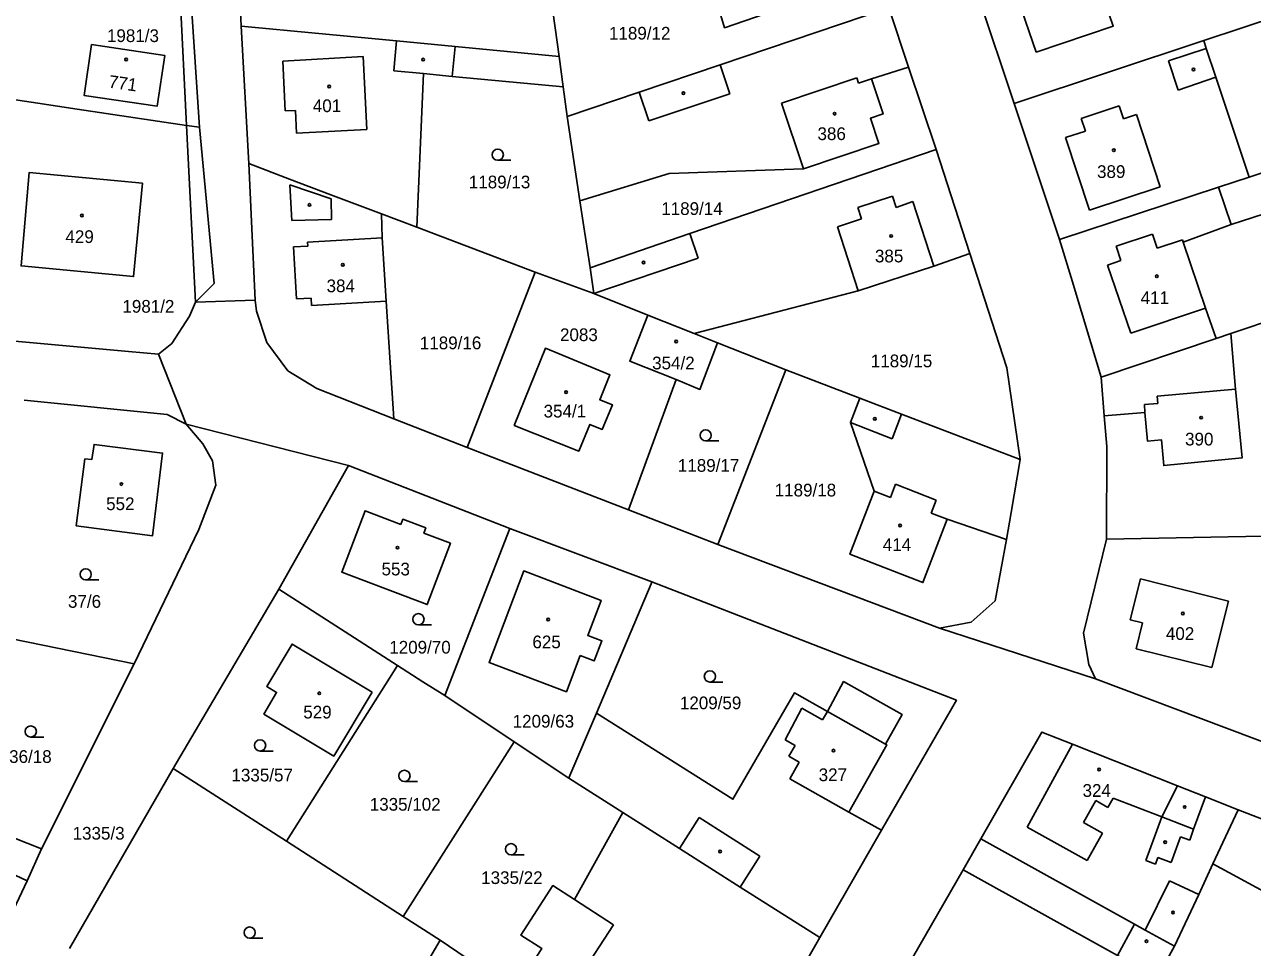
# Model space of a CAD drawing. Extents: x -794765 to -785424, y -1118958 to -1108731.
# Drawn here: x -788003.9 to -787839.7, y -1116633.1 to -1116509.6 of the extents above; entities that cross this region are included whole.
import ezdxf

# ---------------------------------------------------------------- set-up
doc = ezdxf.new("R2010")
doc.units = 0
for name, color, linetype in [('Level 66', 7, 'Continuous'), ('Level 75', 7, 'Continuous'), ('Level 76', 7, 'Continuous'), ('Level 77', 7, 'Continuous'), ('Level 79', 7, 'Continuous')]:
    doc.layers.add(name, color=color, linetype=linetype)

msp = doc.modelspace()

# ---------------------------------------------------------------- linework, layer by layer
at = {"layer": 'Level 66'}
for p, q in [((-787940.61, -1116527.79), (-787938.86, -1116527.79)), ((-787912.81, -1116565.33), (-787911.06, -1116565.33)), ((-787995.71, -1116583.92), (-787993.96, -1116583.92)), ((-787951.22, -1116589.92), (-787949.47, -1116589.92)), ((-787912.25, -1116597.58), (-787910.5, -1116597.58)), ((-788003.06, -1116604.94), (-788001.31, -1116604.94)), ((-787972.39, -1116606.81), (-787970.64, -1116606.81)), ((-787953.09, -1116610.87), (-787951.34, -1116610.87)), ((-787938.84, -1116620.68), (-787937.09, -1116620.68)), ((-787973.79, -1116631.83), (-787972.04, -1116631.83))]:
    msp.add_line(p, q, dxfattribs=at)
for centre in [(-787940.61, -1116527.04), (-787912.81, -1116564.58), (-787995.71, -1116583.17), (-787951.22, -1116589.17), (-787912.25, -1116596.83), (-788003.06, -1116604.19), (-787972.39, -1116606.06), (-787953.09, -1116610.12), (-787938.84, -1116619.93), (-787973.79, -1116631.08)]:
    msp.add_circle(centre, 0.75, dxfattribs=at)
at = {"layer": 'Level 75'}
for p, q in [((-787974.92, -1116509.84), (-787975.8, -1116491.79)), ((-787983.56, -1116496.62), (-787982.24, -1116523.12)), ((-787982.29, -1116496.67), (-787980.49, -1116523.34)), ((-787932.42, -1116513.91), (-787934.08, -1116501.81)), ((-787871.58, -1116520.21), (-787877.62, -1116502.03)), ((-787846.22, -1116511.77), (-787824.68, -1116504.6)), ((-787888.34, -1116507.4), (-787885.67, -1116515.34)), ((-787973.9, -1116528.23), (-787974.92, -1116509.84)), ((-787846.22, -1116511.77), (-787871.58, -1116520.21)), ((-787931.86, -1116517.97), (-787932.42, -1116513.91)), ((-787885.67, -1116515.34), (-787881.97, -1116526.33)), ((-787931.86, -1116517.97), (-787931.32, -1116521.94)), ((-787865.48, -1116538.38), (-787871.58, -1116520.21)), ((-787980.49, -1116523.34), (-787982.24, -1116523.12)), ((-787982.24, -1116523.12), (-787981.02, -1116546.75)), ((-787931.32, -1116521.94), (-787929.62, -1116533.22)), ((-787881.97, -1116526.33), (-787877.47, -1116540.24)), ((-787835.52, -1116528.5), (-787840.15, -1116530.03)), ((-787928.27, -1116542.15), (-787929.62, -1116533.22)), ((-787956.15, -1116534.95), (-787951.43, -1116536.74)), ((-787951.43, -1116536.74), (-787935.6, -1116542.73)), ((-787944.71, -1116566.22), (-787935.6, -1116542.73)), ((-787935.6, -1116542.73), (-787927.75, -1116545.62)), ((-787928.27, -1116542.15), (-787927.75, -1116545.62)), ((-787927.75, -1116545.62), (-787920.53, -1116548.49)), ((-787981.02, -1116546.75), (-787973.07, -1116546.49)), ((-787920.53, -1116548.49), (-787914.33, -1116550.96)), ((-787842.6, -1116550.95), (-787834.94, -1116548.37)), ((-787914.33, -1116550.96), (-787911.21, -1116552.2)), ((-787842.6, -1116550.95), (-787844.57, -1116551.62)), ((-787911.21, -1116552.2), (-787902.11, -1116555.81)), ((-787844.57, -1116551.62), (-787859.93, -1116556.81)), ((-787982.26, -1116563.06), (-787985.96, -1116553.71)), ((-787911.19, -1116579.17), (-787902.11, -1116555.81)), ((-787902.11, -1116555.81), (-787892.21, -1116559.59)), ((-787916.77, -1116557.11), (-787923.15, -1116574.55)), ((-787859.51, -1116561.95), (-787859.93, -1116556.81)), ((-787954.53, -1116562.36), (-787944.71, -1116566.22)), ((-787960.56, -1116568.61), (-787982.26, -1116563.06)), ((-787923.15, -1116574.55), (-787944.71, -1116566.22)), ((-787969.89, -1116585.16), (-787960.56, -1116568.61)), ((-787939.02, -1116577.02), (-787960.56, -1116568.61)), ((-787923.15, -1116574.55), (-787911.19, -1116579.17)), ((-787939.02, -1116577.02), (-787947.71, -1116599.38)), ((-787920, -1116584.17), (-787939.02, -1116577.02)), ((-787830.33, -1116577.93), (-787859.23, -1116578.48)), ((-787911.19, -1116579.17), (-787881.53, -1116590.39)), ((-787984.03, -1116609.16), (-787969.89, -1116585.16)), ((-787969.89, -1116585.16), (-787954, -1116595.36)), ((-787881.53, -1116590.39), (-787860.7, -1116597.13)), ((-787989.23, -1116595.12), (-788005.61, -1116591.81)), ((-787989.23, -1116595.12), (-788001.64, -1116619.89)), ((-787968.86, -1116618.85), (-787954, -1116595.36)), ((-787860.7, -1116597.13), (-787835.9, -1116606.5)), ((-787947.71, -1116599.38), (-787938.43, -1116605.57)), ((-787938.43, -1116605.57), (-787953.27, -1116628.92)), ((-787938.43, -1116605.57), (-787931.12, -1116610.45)), ((-787997.89, -1116633.23), (-787984.03, -1116609.16)), ((-787968.86, -1116618.85), (-787984.03, -1116609.16)), ((-787931.12, -1116610.45), (-787923.88, -1116615.04)), ((-788001.64, -1116619.89), (-788017.25, -1116613.7)), ((-787844.98, -1116621.89), (-787841.59, -1116614.67)), ((-787813.81, -1116625.56), (-787841.59, -1116614.67)), ((-787897.56, -1116631.75), (-787889.29, -1116617.39)), ((-787953.27, -1116628.92), (-787968.86, -1116618.85)), ((-787876.01, -1116618.54), (-787878.39, -1116622.68)), ((-787878.39, -1116622.68), (-787886.01, -1116635.93)), ((-787844.98, -1116621.89), (-787826.02, -1116632.17)), ((-787948.33, -1116632.12), (-787953.27, -1116628.92)), ((-787948.33, -1116632.12), (-787962.37, -1116656.23)), ((-787938.37, -1116638.83), (-787948.33, -1116632.12)), ((-787911.59, -1116656.17), (-787897.56, -1116631.75))]:
    msp.add_line(p, q, dxfattribs=at)
for points in [[(-787914.72, -1116495.2), (-787910.28, -1116510.06), (-787904.84, -1116508.21), (-787894.73, -1116504.77), (-787897.68, -1116495.95), (-787892.7, -1116494.34)], [(-787868.63, -1116513.34), (-787858.31, -1116509.84), (-787861.66, -1116500.05), (-787871.97, -1116503.58), (-787868.63, -1116513.34)], [(-787888.34, -1116507.4), (-787910.89, -1116515.03), (-787921.71, -1116518.69), (-787931.32, -1116521.94)], [(-787932.42, -1116513.91), (-787946.31, -1116512.58), (-787954.15, -1116511.83), (-787974.92, -1116509.84)], [(-787994.92, -1116512.3), (-787985.15, -1116513.75), (-787986.16, -1116520.55), (-787995.93, -1116519.1), (-787994.92, -1116512.3)], [(-787840.15, -1116530.03), (-787844.58, -1116516.69), (-787845.87, -1116512.82), (-787846.22, -1116511.77)], [(-787951.43, -1116536.74), (-787950.53, -1116516.19), (-787946.7, -1116516.56), (-787931.86, -1116517.97)], [(-787929.62, -1116533.22), (-787917.69, -1116529.54), (-787899.72, -1116528.94), (-787889.65, -1116525.54), (-787890.79, -1116522.16), (-787889.09, -1116521.59), (-787890.65, -1116516.89), (-787885.67, -1116515.34)], [(-787982.24, -1116523.12), (-787996.84, -1116520.93), (-788002.12, -1116520.14), (-788022.11, -1116517.15)], [(-787980.49, -1116523.34), (-787978.53, -1116544.25), (-787981.02, -1116546.75)], [(-787881.97, -1116526.33), (-787914.94, -1116537.59), (-787928.27, -1116542.15)], [(-787988.13, -1116530.85), (-788003.29, -1116529.42), (-788004.34, -1116541.92), (-787989.3, -1116543.34), (-787988.13, -1116530.85)], [(-787973.07, -1116546.49), (-787973.55, -1116535.97), (-787973.9, -1116528.23)], [(-787956.15, -1116534.95), (-787962.92, -1116532.39), (-787968.46, -1116530.29), (-787973.9, -1116528.23)], [(-787844.57, -1116551.62), (-787845.98, -1116547.55), (-787848.96, -1116538.74), (-787842.56, -1116536.39), (-787833.85, -1116533.56), (-787835.52, -1116528.5)], [(-787865.48, -1116538.38), (-787844.22, -1116531.37), (-787840.15, -1116530.03)], [(-787954.53, -1116562.36), (-787955.54, -1116546.64), (-787956.09, -1116538.17), (-787956.15, -1116534.95)], [(-787859.93, -1116556.81), (-787863.95, -1116543.45), (-787865.48, -1116538.38)], [(-787914.33, -1116550.96), (-787892.4, -1116545.24), (-787882.29, -1116541.95), (-787877.47, -1116540.24)], [(-787877.47, -1116540.24), (-787872.53, -1116555.53), (-787870.78, -1116567.79)], [(-787985.96, -1116553.71), (-787984.18, -1116552.29), (-787981.85, -1116548.63), (-787981.02, -1116546.75)], [(-787973.07, -1116546.49), (-787972.87, -1116547.95), (-787971.48, -1116552.17), (-787968.67, -1116555.95), (-787964.82, -1116558.31), (-787954.53, -1116562.36)], [(-787920.53, -1116548.49), (-787922.97, -1116554.65), (-787916.77, -1116557.11)], [(-788025.28, -1116550.14), (-787989.97, -1116553.34), (-787985.96, -1116553.71)], [(-787859.51, -1116561.95), (-787854.09, -1116561.51), (-787853.73, -1116565.37), (-787851.85, -1116565.19), (-787851.56, -1116568.63), (-787841.09, -1116567.59), (-787841.96, -1116558.39), (-787842.6, -1116550.95)], [(-787911.21, -1116552.2), (-787913.57, -1116558.43), (-787916.77, -1116557.11)], [(-787938.41, -1116563.28), (-787929.75, -1116566.68), (-787928.3, -1116563.11), (-787926.63, -1116563.78), (-787925.27, -1116560.49), (-787926.97, -1116559.81), (-787925.61, -1116556.49), (-787934.24, -1116552.93), (-787938.41, -1116563.28)], [(-787982.26, -1116563.06), (-787984.82, -1116561.8), (-788003.96, -1116559.88)], [(-787892.21, -1116559.59), (-787893.45, -1116562.84), (-787890.26, -1116572.06), (-787893.52, -1116580.48), (-787883.77, -1116584.28), (-787880.54, -1116575.79), (-787872.6, -1116578.5)], [(-787870.78, -1116567.79), (-787886.61, -1116561.73), (-787892.21, -1116559.59)], [(-787859.23, -1116578.48), (-787859.18, -1116566.07), (-787859.51, -1116561.95)], [(-787982.26, -1116563.06), (-787980.05, -1116565.7), (-787978.76, -1116567.98), (-787978.32, -1116571.24), (-787980.57, -1116577.19), (-787989.23, -1116595.12)], [(-787995.84, -1116567.71), (-787996.97, -1116576.67), (-787986.76, -1116578), (-787985.44, -1116566.95), (-787994.6, -1116565.78), (-787994.9, -1116567.83), (-787995.84, -1116567.71)], [(-787870.78, -1116567.79), (-787871.94, -1116574.9), (-787872.6, -1116578.5)], [(-787953.56, -1116576.49), (-787958.35, -1116574.66), (-787961.47, -1116582.89), (-787950.05, -1116587.21), (-787946.95, -1116579), (-787950.49, -1116577.66), (-787950.23, -1116576.95), (-787953.3, -1116575.79), (-787953.56, -1116576.49)], [(-787872.6, -1116578.5), (-787874.09, -1116586.7), (-787877.32, -1116589.55), (-787881.53, -1116590.39)], [(-787860.7, -1116597.13), (-787861.56, -1116595.22), (-787862.27, -1116591.02), (-787859.23, -1116578.48)], [(-787929.59, -1116594.03), (-787927.71, -1116594.75), (-787926.69, -1116592.07), (-787928.58, -1116591.35), (-787926.79, -1116586.66), (-787937.14, -1116582.72), (-787941.77, -1116594.97), (-787931.44, -1116598.87), (-787929.59, -1116594.03)], [(-787920, -1116584.17), (-787920.11, -1116584.43), (-787927.43, -1116601.74)], [(-787889.29, -1116617.39), (-787879.29, -1116600.01), (-787920, -1116584.17)], [(-787957.4, -1116598.93), (-787968.11, -1116592.5), (-787971.5, -1116598.17), (-787970.19, -1116598.96), (-787971.89, -1116601.87), (-787962.55, -1116607.48), (-787957.4, -1116598.93)], [(-787954, -1116595.36), (-787950.64, -1116597.56), (-787947.71, -1116599.38)], [(-787889.29, -1116617.39), (-787893.65, -1116614.96), (-787888.58, -1116605.99), (-787888.76, -1116605.89), (-787886.52, -1116601.93), (-787894.36, -1116597.51), (-787896.53, -1116601.53), (-787900.94, -1116599.04), (-787909.17, -1116613.25), (-787927.43, -1116601.74)], [(-787927.43, -1116601.74), (-787930.96, -1116610.08), (-787931.12, -1116610.45)], [(-787841.59, -1116614.67), (-787845.99, -1116612.92), (-787849.72, -1116611.45), (-787863.76, -1116605.89), (-787867.87, -1116604.26), (-787876.01, -1116618.54)], [(-787923.88, -1116615.04), (-787930.37, -1116626.64), (-787933.23, -1116624.79), (-787937.54, -1116631.43), (-787934.71, -1116633.23), (-787938.37, -1116638.83)], [(-787897.56, -1116631.75), (-787908.2, -1116624.99), (-787916.31, -1116619.84), (-787923.88, -1116615.04)], [(-788013.35, -1116644.86), (-788006.1, -1116629.57), (-788003.53, -1116624.17), (-788001.64, -1116619.89)], [(-787876.01, -1116618.54), (-787855.47, -1116629.95), (-787854.03, -1116630.75), (-787850.12, -1116632.92)], [(-787878.39, -1116622.68), (-787857.74, -1116634.16), (-787852.44, -1116637.11), (-787850.12, -1116632.92)], [(-787850.12, -1116632.92), (-787846.89, -1116625.99), (-787844.98, -1116621.89)]]:
    msp.add_lwpolyline(points, dxfattribs=at)
at = {"layer": 'Level 77'}
for p, q in [((-787954.53, -1116515.81), (-787954.15, -1116511.83)), ((-787946.31, -1116512.58), (-787946.7, -1116516.56)), ((-787850.92, -1116514.5), (-787845.87, -1116512.82)), ((-787969.33, -1116514.53), (-787958.61, -1116513.92)), ((-787969.06, -1116521.17), (-787969.33, -1116514.53)), ((-787958.61, -1116513.92), (-787958.12, -1116523.69)), ((-787849.62, -1116518.41), (-787850.92, -1116514.5)), ((-787950.53, -1116516.19), (-787954.53, -1116515.81)), ((-787910.89, -1116515.03), (-787909.59, -1116518.88)), ((-787892.6, -1116516.76), (-787902.65, -1116520.13)), ((-787892.37, -1116517.47), (-787892.6, -1116516.76)), ((-787890.65, -1116516.89), (-787892.37, -1116517.47)), ((-787844.58, -1116516.69), (-787849.62, -1116518.41)), ((-787920.41, -1116522.53), (-787921.71, -1116518.69)), ((-787909.59, -1116518.88), (-787920.41, -1116522.53)), ((-787967.64, -1116521.12), (-787969.06, -1116521.17)), ((-787967.52, -1116524.14), (-787967.64, -1116521.12)), ((-787902.65, -1116520.13), (-787899.72, -1116528.94)), ((-787862.59, -1116522.19), (-787857.5, -1116520.51)), ((-787857.5, -1116520.51), (-787856.94, -1116522.22)), ((-787862.03, -1116523.9), (-787862.59, -1116522.19)), ((-787856.94, -1116522.22), (-787855.22, -1116521.65)), ((-787855.22, -1116521.65), (-787852.02, -1116531.32)), ((-787958.12, -1116523.69), (-787967.52, -1116524.14)), ((-787864.69, -1116524.75), (-787862.03, -1116523.9)), ((-787861.48, -1116534.46), (-787864.69, -1116524.75)), ((-787968.42, -1116531.06), (-787962.91, -1116532.93)), ((-787968.13, -1116535.82), (-787968.42, -1116531.06)), ((-787852.02, -1116531.32), (-787861.48, -1116534.46)), ((-787844.22, -1116531.37), (-787842.56, -1116536.39)), ((-787962.91, -1116532.93), (-787962.83, -1116535.69)), ((-787887.84, -1116532.58), (-787892.45, -1116534.11)), ((-787887.34, -1116534.1), (-787887.84, -1116532.58)), ((-787892.45, -1116534.11), (-787891.96, -1116535.6)), ((-787885.13, -1116533.32), (-787887.34, -1116534.1)), ((-787882.29, -1116541.95), (-787885.13, -1116533.32)), ((-787968.13, -1116535.82), (-787962.83, -1116535.69)), ((-787891.96, -1116535.6), (-787895.18, -1116536.69)), ((-787914.94, -1116537.59), (-787913.82, -1116540.86)), ((-787895.18, -1116536.69), (-787892.4, -1116545.24)), ((-787853.06, -1116537.65), (-787857.93, -1116539.28)), ((-787852.43, -1116539.55), (-787853.06, -1116537.65)), ((-787967.91, -1116539.36), (-787966.02, -1116539.27)), ((-787967.53, -1116546.32), (-787967.91, -1116539.36)), ((-787966.05, -1116538.72), (-787956.09, -1116538.17)), ((-787966.02, -1116539.27), (-787966.05, -1116538.72)), ((-787857.93, -1116539.28), (-787857.28, -1116541.19)), ((-787849.06, -1116538.43), (-787852.43, -1116539.55)), ((-787848.96, -1116538.74), (-787849.06, -1116538.43)), ((-787913.82, -1116540.86), (-787927.75, -1116545.62)), ((-787857.28, -1116541.19), (-787859.09, -1116541.8)), ((-787859.09, -1116541.8), (-787855.98, -1116550.92)), ((-787965.56, -1116546.21), (-787967.53, -1116546.32)), ((-787965.5, -1116547.23), (-787965.56, -1116546.21)), ((-787955.54, -1116546.64), (-787965.5, -1116547.23)), ((-787855.98, -1116550.92), (-787845.98, -1116547.55)), ((-787852.42, -1116559.35), (-787841.96, -1116558.39)), ((-787854.15, -1116560.45), (-787852.33, -1116560.3)), ((-787854.09, -1116561.51), (-787854.15, -1116560.45)), ((-787852.33, -1116560.3), (-787852.42, -1116559.35)), ((-787887.87, -1116565.03), (-787886.61, -1116561.73)), ((-787893.45, -1116562.84), (-787887.87, -1116565.03)), ((-787888.09, -1116572.87), (-787890.26, -1116572.06)), ((-787887.41, -1116571.12), (-787888.09, -1116572.87)), ((-787881.98, -1116573.24), (-787887.41, -1116571.12)), ((-787882.65, -1116574.97), (-787881.98, -1116573.24)), ((-787880.54, -1116575.79), (-787882.65, -1116574.97)), ((-787856.03, -1116589.25), (-787854.65, -1116583.79)), ((-787854.65, -1116583.79), (-787842.91, -1116586.75)), ((-787842.91, -1116586.75), (-787845.13, -1116595.64)), ((-787854.39, -1116589.66), (-787856.03, -1116589.25)), ((-787855.26, -1116593.13), (-787854.39, -1116589.66)), ((-787845.13, -1116595.64), (-787855.26, -1116593.13)), ((-787899.95, -1116601.08), (-787902.2, -1116605.29)), ((-787897.17, -1116602.65), (-787899.95, -1116601.08)), ((-787896.53, -1116601.53), (-787897.17, -1116602.65)), ((-787896.53, -1116601.53), (-787888.76, -1116605.89)), ((-787902.2, -1116605.29), (-787900.86, -1116606.05)), ((-787900.86, -1116606.05), (-787901.68, -1116607.5)), ((-787863.76, -1116605.89), (-787869.84, -1116616.97)), ((-787901.68, -1116607.5), (-787900.29, -1116608.29)), ((-787900.29, -1116608.29), (-787901.54, -1116610.51)), ((-787901.54, -1116610.51), (-787893.65, -1116614.96)), ((-787851.8, -1116615.62), (-787849.72, -1116611.45)), ((-787862.3, -1116616.38), (-787860.66, -1116613.44)), ((-787860.66, -1116613.44), (-787859.03, -1116614.35)), ((-787859.03, -1116614.35), (-787858.33, -1116613.1)), ((-787858.33, -1116613.1), (-787851.8, -1116615.62)), ((-787845.99, -1116612.92), (-787847.56, -1116617.25)), ((-787916.31, -1116619.84), (-787913.69, -1116615.71)), ((-787913.69, -1116615.71), (-787905.57, -1116620.86)), ((-787859.76, -1116617.8), (-787862.3, -1116616.38)), ((-787851.8, -1116615.62), (-787853.97, -1116621.45)), ((-787847.56, -1116617.25), (-787851.8, -1116615.62)), ((-787869.84, -1116616.97), (-787861.8, -1116621.45)), ((-787861.8, -1116621.45), (-787859.76, -1116617.8)), ((-787850.57, -1116621.7), (-787849.33, -1116618.26)), ((-787849.33, -1116618.26), (-787848.09, -1116618.71)), ((-787848.09, -1116618.71), (-787847.56, -1116617.25)), ((-787905.57, -1116620.86), (-787908.2, -1116624.99)), ((-787853.97, -1116621.45), (-787852.65, -1116621.92)), ((-787852.65, -1116621.92), (-787852.34, -1116621.06)), ((-787852.34, -1116621.06), (-787850.57, -1116621.7)), ((-788008.06, -1116622.02), (-788003.53, -1116624.17)), ((-787850.79, -1116624.17), (-787854.03, -1116630.75)), ((-787846.89, -1116625.99), (-787850.79, -1116624.17)), ((-787925.13, -1116630.05), (-787930.37, -1116626.64)), ((-787931.18, -1116639.27), (-787925.13, -1116630.05)), ((-787855.47, -1116629.95), (-787857.74, -1116634.16))]:
    msp.add_line(p, q, dxfattribs=at)
at = {"layer": 'Level 79'}
for centre in [(-787990.31, -1116514.3), (-787950.59, -1116514.32), (-787847.59, -1116515.64), (-787963.15, -1116517.91), (-787915.79, -1116518.81), (-787895.57, -1116521.56), (-787858.24, -1116526.44), (-787965.79, -1116533.76), (-787996.21, -1116535.18), (-787888.01, -1116537.91), (-787961.34, -1116541.76), (-787921.11, -1116541.45), (-787852.48, -1116543.3), (-787916.75, -1116552.03), (-787931.48, -1116558.8), (-787890.2, -1116562.38), (-787846.56, -1116562.21), (-787990.94, -1116571.09), (-787886.82, -1116576.63), (-787954.03, -1116579.6), (-787849.01, -1116588.41), (-787933.88, -1116589.22), (-787964.48, -1116599.08), (-787895.73, -1116606.75), (-787860.21, -1116609.27), (-787848.76, -1116614.29), (-787910.89, -1116620.24), (-787851.38, -1116618.99), (-787850.32, -1116628.41), (-787853.86, -1116632.25)]:
    msp.add_circle(centre, 0.175, dxfattribs=at)

# ---------------------------------------------------------------- texts
at = {"layer": 'Level 76'}
for s, p in [('1189/12', (-787925.74, -1116511.64)), ('1981/3', (-787992.87, -1116511.97)), ('401', (-787965.34, -1116521.34)), ('386', (-787897.86, -1116525.08)), ('1189/13', (-787944.48, -1116531.54)), ('389', (-787860.48, -1116530.15)), ('1189/14', (-787918.75, -1116535.1)), ('429', (-787998.42, -1116538.85)), ('385', (-787890.18, -1116541.44)), ('384', (-787963.5, -1116545.43)), ('411', (-787854.65, -1116547.02)), ('1981/2', (-787990.8, -1116548.17)), ('2083', (-787932.29, -1116551.97)), ('1189/16', (-787951.03, -1116553.06)), ('354/2', (-787919.97, -1116555.75)), ('1189/15', (-787890.73, -1116555.47)), ('354/1', (-787934.48, -1116562.19)), ('390', (-787848.71, -1116565.93)), ('1189/17', (-787916.53, -1116569.45)), ('1189/18', (-787903.58, -1116572.75)), ('552', (-787992.98, -1116574.58)), ('414', (-787889.13, -1116580.05)), ('553', (-787956.15, -1116583.31)), ('37/6', (-787998.08, -1116587.64)), ('402', (-787851.27, -1116591.94)), ('1209/70', (-787955.12, -1116593.77)), ('625', (-787935.98, -1116593.06)), ('1209/59', (-787916.26, -1116601.21)), ('529', (-787966.62, -1116602.45)), ('1209/63', (-787938.62, -1116603.67)), ('36/18', (-788005.95, -1116608.39)), ('1335/57', (-787976.22, -1116610.87)), ('327', (-787897.7, -1116610.83)), ('324', (-787862.42, -1116612.93)), ('1335/102', (-787957.73, -1116614.78)), ('1335/3', (-787997.46, -1116618.65)), ('1335/22', (-787942.83, -1116624.59))]:
    msp.add_text(s, height=1.7, dxfattribs=at).set_placement(p)
msp.add_text('771', height=1.7, rotation=352, dxfattribs=at).set_placement((-787992.72, -1116518.06))

doc.saveas('drawing.dxf')
